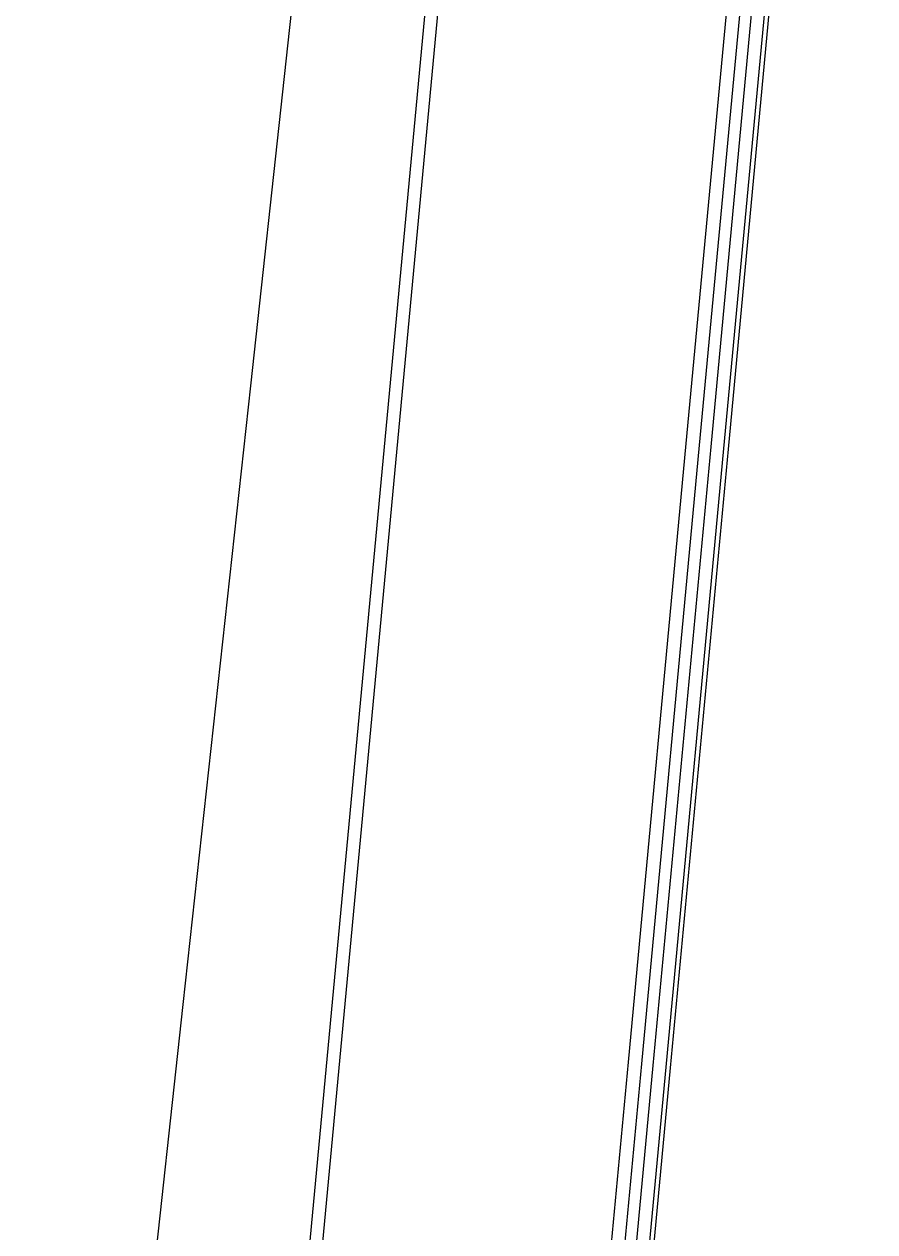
# Model space of a CAD drawing. Extents: x 1797478 to 1804836, y 246529 to 250952.
# Drawn here: x 1797837.79 to 1797871.77, y 248485.44 to 248533.7 of the extents above; entities that cross this region are included whole.
import ezdxf

# ---------------------------------------------------------------- set-up
doc = ezdxf.new("R2010")
doc.units = 0
doc.layers.add('EDPV-LINE', color=7, linetype='Continuous')
doc.layers.add('SHDR-UPAV', color=7, linetype='Continuous')

msp = doc.modelspace()

# ---------------------------------------------------------------- linework, layer by layer
for points in [[(1797836.058, 248420.372), (1797838.753, 248445.087), (1797841.449, 248469.804), (1797844.145, 248494.524), (1797846.841, 248519.246), (1797849.537, 248543.972), (1797852.233, 248568.702), (1797854.201, 248586.746), (1797854.93, 248593.436), (1797857.636, 248618.241), (1797860.348, 248643.107), (1797863.061, 248667.974), (1797864.28, 248679.152), (1797865.773, 248692.84), (1797868.485, 248717.706), (1797871.198, 248742.573), (1797873.91, 248767.439), (1797874.37, 248771.655), (1797876.623, 248792.306), (1797879.335, 248817.172), (1797882.048, 248842.038)], [(1797843.08, 248419.524), (1797845.395, 248444.265), (1797847.71, 248469.011), (1797850.026, 248493.761), (1797852.342, 248518.517), (1797854.659, 248543.278), (1797856.977, 248568.045), (1797858.668, 248586.118), (1797859.295, 248592.819), (1797861.62, 248617.672), (1797863.952, 248642.593), (1797866.284, 248667.513), (1797867.332, 248678.716), (1797868.615, 248692.434), (1797870.947, 248717.355), (1797873.279, 248742.275), (1797875.611, 248767.196), (1797876.006, 248771.421), (1797877.943, 248792.117), (1797880.274, 248817.038), (1797882.606, 248841.958)], [(1797843.08, 248419.524), (1797845.395, 248444.265), (1797847.71, 248469.011), (1797850.026, 248493.761), (1797852.342, 248518.517), (1797854.659, 248543.278), (1797856.977, 248568.045), (1797858.668, 248586.118), (1797859.295, 248592.819), (1797861.62, 248617.672), (1797863.952, 248642.593), (1797866.284, 248667.513), (1797867.332, 248678.716), (1797868.615, 248692.434), (1797870.947, 248717.355), (1797873.279, 248742.275), (1797875.611, 248767.196), (1797876.006, 248771.421), (1797877.943, 248792.117), (1797880.274, 248817.038), (1797882.606, 248841.958)], [(1797843.08, 248419.524), (1797845.395, 248444.265), (1797847.71, 248469.011), (1797850.026, 248493.761), (1797852.342, 248518.517), (1797854.659, 248543.278), (1797856.977, 248568.045), (1797858.668, 248586.118), (1797859.295, 248592.819), (1797861.62, 248617.672), (1797863.952, 248642.593), (1797866.284, 248667.513), (1797867.332, 248678.716), (1797868.615, 248692.434), (1797870.947, 248717.355), (1797873.279, 248742.275), (1797875.611, 248767.196), (1797876.006, 248771.421), (1797877.943, 248792.117), (1797880.274, 248817.038), (1797882.606, 248841.958)], [(1797843.08, 248419.524), (1797845.395, 248444.265), (1797847.71, 248469.011), (1797850.026, 248493.761), (1797852.342, 248518.517), (1797854.659, 248543.278), (1797856.977, 248568.045), (1797858.668, 248586.118), (1797859.295, 248592.819), (1797861.62, 248617.672), (1797863.952, 248642.593), (1797866.284, 248667.513), (1797867.332, 248678.716), (1797868.615, 248692.434), (1797870.947, 248717.355), (1797873.279, 248742.275), (1797875.611, 248767.196), (1797876.006, 248771.421), (1797877.943, 248792.117), (1797880.274, 248817.038), (1797882.606, 248841.958)], [(1797843.587, 248419.462), (1797845.902, 248444.202), (1797848.217, 248468.947), (1797850.533, 248493.696), (1797852.849, 248518.45), (1797855.166, 248543.209), (1797857.483, 248567.975), (1797859.174, 248586.047), (1797859.801, 248592.747), (1797862.126, 248617.6), (1797864.458, 248642.52), (1797866.79, 248667.441), (1797867.838, 248678.644), (1797869.121, 248692.362), (1797871.453, 248717.282), (1797873.785, 248742.203), (1797876.117, 248767.124), (1797876.512, 248771.349), (1797878.449, 248792.045), (1797880.78, 248816.965), (1797883.112, 248841.886)], [(1797855.527, 248418.02), (1797857.838, 248442.726), (1797860.149, 248467.435), (1797862.46, 248492.15), (1797864.771, 248516.869), (1797867.083, 248541.594), (1797869.396, 248566.325), (1797871.083, 248584.371), (1797871.709, 248591.062), (1797874.032, 248615.898), (1797876.364, 248640.819), (1797878.696, 248665.74), (1797879.744, 248676.943), (1797881.027, 248690.661), (1797883.359, 248715.581), (1797885.691, 248740.502), (1797888.023, 248765.423), (1797888.418, 248769.648), (1797890.354, 248790.344), (1797892.686, 248815.264), (1797895.018, 248840.185)], [(1797855.986, 248417.965), (1797858.296, 248442.669), (1797860.607, 248467.377), (1797862.918, 248492.09), (1797865.229, 248516.808), (1797867.541, 248541.532), (1797869.854, 248566.262), (1797871.541, 248584.307), (1797872.166, 248590.998), (1797874.489, 248615.833), (1797876.821, 248640.754), (1797879.153, 248665.674), (1797880.201, 248676.877), (1797881.485, 248690.595), (1797883.816, 248715.516), (1797886.148, 248740.437), (1797888.48, 248765.357), (1797888.875, 248769.583), (1797890.812, 248790.278), (1797893.144, 248815.199), (1797895.475, 248840.12)], [(1797856.503, 248417.903), (1797858.813, 248442.605), (1797861.124, 248467.312), (1797863.435, 248492.023), (1797865.746, 248516.74), (1797868.057, 248541.462), (1797870.369, 248566.19), (1797872.057, 248584.234), (1797872.682, 248590.925), (1797875.005, 248615.759), (1797877.337, 248640.68), (1797879.668, 248665.601), (1797880.717, 248676.804), (1797882, 248690.522), (1797884.332, 248715.442), (1797886.664, 248740.363), (1797888.996, 248765.284), (1797889.391, 248769.509), (1797891.327, 248790.204), (1797893.659, 248815.125), (1797895.991, 248840.046)]]:
    msp.add_lwpolyline(points)
at = {"layer": 'EDPV-LINE'}
msp.add_lwpolyline([(1797843.08, 248419.524), (1797845.395, 248444.265), (1797847.71, 248469.011), (1797850.026, 248493.761), (1797852.342, 248518.517), (1797854.659, 248543.278), (1797856.977, 248568.045), (1797858.668, 248586.118), (1797859.295, 248592.819), (1797861.62, 248617.672), (1797863.952, 248642.593), (1797866.284, 248667.513), (1797867.332, 248678.716), (1797868.615, 248692.434), (1797870.947, 248717.355), (1797873.279, 248742.275), (1797875.611, 248767.196), (1797876.006, 248771.421), (1797877.943, 248792.117), (1797880.274, 248817.038), (1797882.606, 248841.958)], dxfattribs=at)
msp.add_lwpolyline([(1797843.08, 248419.524), (1797845.395, 248444.265), (1797847.71, 248469.011), (1797850.026, 248493.761), (1797852.342, 248518.517), (1797854.659, 248543.278), (1797856.977, 248568.045), (1797858.668, 248586.118), (1797859.295, 248592.819), (1797861.62, 248617.672), (1797863.952, 248642.593), (1797866.284, 248667.513), (1797867.332, 248678.716), (1797868.615, 248692.434), (1797870.947, 248717.355), (1797873.279, 248742.275), (1797875.611, 248767.196), (1797876.006, 248771.421), (1797877.943, 248792.117), (1797880.274, 248817.038), (1797882.606, 248841.958)], dxfattribs=at)
at = {"layer": 'SHDR-UPAV'}
for points in [[(1797854.993, 248418.085), (1797857.304, 248442.792), (1797859.615, 248467.503), (1797861.926, 248492.219), (1797864.238, 248516.94), (1797866.55, 248541.666), (1797868.863, 248566.399), (1797870.551, 248584.446), (1797871.176, 248591.138), (1797873.499, 248615.974), (1797875.831, 248640.895), (1797878.163, 248665.816), (1797879.211, 248677.019), (1797880.495, 248690.737), (1797882.827, 248715.657), (1797885.158, 248740.578), (1797887.49, 248765.499), (1797887.885, 248769.724), (1797889.822, 248790.42), (1797892.154, 248815.34), (1797894.485, 248840.261)], [(1797854.993, 248418.085), (1797857.304, 248442.792), (1797859.615, 248467.503), (1797861.926, 248492.219), (1797864.238, 248516.94), (1797866.55, 248541.666), (1797868.863, 248566.399), (1797870.551, 248584.446), (1797871.176, 248591.138), (1797873.499, 248615.974), (1797875.831, 248640.895), (1797878.163, 248665.816), (1797879.211, 248677.019), (1797880.495, 248690.737), (1797882.827, 248715.657), (1797885.158, 248740.578), (1797887.49, 248765.499), (1797887.885, 248769.724), (1797889.822, 248790.42), (1797892.154, 248815.34), (1797894.485, 248840.261)], [(1797856.681, 248417.881), (1797858.991, 248442.583), (1797861.301, 248467.289), (1797863.612, 248492), (1797865.923, 248516.716), (1797868.235, 248541.438), (1797870.547, 248566.166), (1797872.234, 248584.209), (1797872.859, 248590.9), (1797875.182, 248615.734), (1797877.514, 248640.655), (1797879.846, 248665.575), (1797880.894, 248676.778), (1797882.178, 248690.496), (1797884.509, 248715.417), (1797886.841, 248740.338), (1797889.173, 248765.258), (1797889.568, 248769.484), (1797891.505, 248790.179), (1797893.837, 248815.1), (1797896.168, 248840.021)]]:
    msp.add_lwpolyline(points, dxfattribs=at)

doc.saveas('drawing.dxf')
